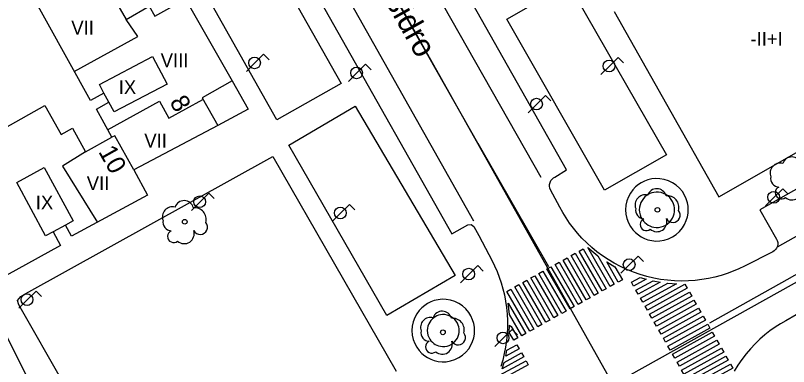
# Model space of a CAD drawing. Extents: x 282771 to 285132, y 4823109 to 4825496.
# Drawn here: x 283682.6 to 283766.5, y 4823603.7 to 4823641.9 of the extents above; entities that cross this region are included whole.
import ezdxf

# ---------------------------------------------------------------- set-up
doc = ezdxf.new("R2010")
doc.units = 0
for name, color, linetype in [('ACERA-BORDILLO', 7, 'Continuous'), ('ACERA-INTERIOR', 7, 'Continuous'), ('ARBOL', 7, 'Continuous'), ('CALLE-EJE', 7, 'Continuous'), ('CALLE-TEXTO', 7, 'Continuous'), ('EDIFICIO', 7, 'Continuous'), ('FAROLA', 7, 'Continuous'), ('MEDIANERA', 7, 'Continuous'), ('NUM-PORTAL', 7, 'Continuous'), ('PASO-PEATONES', 7, 'Continuous'), ('SENAL-VIARIA', 7, 'Continuous'), ('TXT-ALTURA-EDIFICIO', 7, 'Continuous'), ('ZONA-VERDE', 7, 'Continuous')]:
    doc.layers.add(name, color=color, linetype=linetype)

msp = doc.modelspace()

# ---------------------------------------------------------------- linework, layer by layer
at = {"layer": 'ACERA-BORDILLO'}
for points in [[(283682.269, 4823699.699), (283682.883, 4823699.671), (283683.497, 4823699.601), (283683.965, 4823699.513), (283684.507, 4823699.372), (283684.901, 4823699.245), (283685.478, 4823699.02), (283685.85, 4823698.844), (283686.341, 4823698.576), (283686.559, 4823698.442), (283687.087, 4823698.075), (283687.51, 4823697.718), (283687.806, 4823697.46), (283688.332, 4823696.902), (283688.79, 4823696.315), (283691.758, 4823691.265), (283693.082, 4823688.456), (283693.16, 4823688.076), (283693.152, 4823687.766), (283693.005, 4823687.433), (283692.672, 4823687.216), (283691.389, 4823686.431), (283729.964, 4823618.17)], [(283883.406, 4823688.566), (283763.392, 4823620.78), (283765.22, 4823617.605), (283765.298, 4823617.434), (283765.344, 4823617.239), (283765.35, 4823617.03), (283765.311, 4823616.82), (283765.229, 4823616.622), (283765.109, 4823616.451), (283764.964, 4823616.314), (283764.804, 4823616.213), (283761.728, 4823614.657), (283761.129, 4823614.371), (283760.508, 4823614.107), (283759.865, 4823613.868), (283759.202, 4823613.656), (283758.52, 4823613.472), (283757.821, 4823613.319), (283757.106, 4823613.198), (283756.378, 4823613.11), (283755.639, 4823613.059), (283754.893, 4823613.043), (283754.14, 4823613.065), (283753.385, 4823613.126), (283752.63, 4823613.225), (283751.878, 4823613.363), (283751.132, 4823613.54), (283750.395, 4823613.754), (283749.67, 4823614.006), (283748.96, 4823614.295), (283748.267, 4823614.619), (283747.594, 4823614.975), (283746.944, 4823615.364), (283746.318, 4823615.782), (283745.718, 4823616.228), (283745.146, 4823616.698), (283744.604, 4823617.191), (283744.091, 4823617.704), (283743.61, 4823618.234), (283743.161, 4823618.779), (283742.744, 4823619.337), (283742.359, 4823619.905), (283742.005, 4823620.479), (283741.684, 4823621.06), (283740.682, 4823622.963), (283740.61, 4823623.138), (283740.572, 4823623.335), (283740.574, 4823623.544), (283740.621, 4823623.754), (283740.712, 4823623.948), (283740.839, 4823624.115), (283740.991, 4823624.246), (283741.155, 4823624.34), (283742.405, 4823625.116), (283703.789, 4823693.501)], [(283729.964, 4823618.17), (283731.687, 4823619.159), (283732.053, 4823619.2), (283732.351, 4823618.982), (283732.902, 4823617.997), (283734.323, 4823615.254), (283734.604, 4823614.681), (283734.865, 4823614.087), (283735.103, 4823613.473), (283735.317, 4823612.841), (283735.504, 4823612.192), (283735.664, 4823611.526), (283735.795, 4823610.847), (283735.895, 4823610.155), (283735.963, 4823609.453), (283735.998, 4823608.742), (283736, 4823608.026), (283735.967, 4823607.307), (283735.899, 4823606.586), (283735.796, 4823605.867), (283735.657, 4823605.153), (283735.485, 4823604.445), (283735.278, 4823603.746)], [(283767.352, 4823609.368), (283766.213, 4823608.73), (283765.637, 4823608.39), (283765.068, 4823608.018), (283764.506, 4823607.614), (283763.956, 4823607.178), (283763.419, 4823606.709), (283762.898, 4823606.208), (283762.396, 4823605.676), (283761.914, 4823605.114), (283761.457, 4823604.522), (283761.026, 4823603.903), (283760.624, 4823603.258)]]:
    msp.add_lwpolyline(points, dxfattribs=at)
at = {"layer": 'ACERA-INTERIOR'}
for points in [[(283747.58, 4823642.322), (283758.962, 4823622.208), (283786.649, 4823638.022), (283775.243, 4823658.175)], [(283706.092, 4823634.778), (283707.831, 4823631.698), (283704.552, 4823629.958)], [(283755.629, 4823620.781), (283755.608, 4823621.16), (283755.54, 4823621.555), (283755.418, 4823621.961), (283755.237, 4823622.366), (283754.995, 4823622.757), (283754.693, 4823623.123), (283754.335, 4823623.449), (283753.93, 4823623.724), (283753.49, 4823623.937), (283753.029, 4823624.084), (283752.561, 4823624.163), (283752.101, 4823624.176), (283751.66, 4823624.131), (283751.248, 4823624.033), (283750.871, 4823623.895), (283750.532, 4823623.724), (283750.215, 4823623.516), (283749.906, 4823623.259), (283749.616, 4823622.951), (283749.356, 4823622.592), (283749.138, 4823622.186), (283748.972, 4823621.742), (283748.869, 4823621.269), (283748.833, 4823620.781), (283748.869, 4823620.293), (283748.972, 4823619.82), (283749.138, 4823619.376), (283749.356, 4823618.97), (283749.616, 4823618.611), (283749.906, 4823618.303), (283750.215, 4823618.046), (283750.532, 4823617.838), (283750.871, 4823617.667), (283751.248, 4823617.529), (283751.66, 4823617.431), (283752.101, 4823617.386), (283752.561, 4823617.399), (283753.029, 4823617.478), (283753.49, 4823617.625), (283753.93, 4823617.838), (283754.335, 4823618.113), (283754.693, 4823618.439), (283754.995, 4823618.805), (283755.237, 4823619.196), (283755.418, 4823619.601), (283755.54, 4823620.007), (283755.608, 4823620.402), (283755.629, 4823620.781)], [(283754.147, 4823620.781), (283754.135, 4823620.994), (283754.097, 4823621.218), (283754.028, 4823621.446), (283753.926, 4823621.674), (283753.79, 4823621.895), (283753.619, 4823622.101), (283753.417, 4823622.285), (283753.189, 4823622.44), (283752.941, 4823622.56), (283752.681, 4823622.643), (283752.417, 4823622.688), (283752.158, 4823622.695), (283751.909, 4823622.669), (283751.677, 4823622.615), (283751.464, 4823622.536), (283751.274, 4823622.44), (283751.095, 4823622.323), (283750.921, 4823622.178), (283750.757, 4823622.004), (283750.61, 4823621.802), (283750.487, 4823621.573), (283750.394, 4823621.323), (283750.336, 4823621.056), (283750.316, 4823620.781), (283750.336, 4823620.506), (283750.394, 4823620.239), (283750.487, 4823619.989), (283750.61, 4823619.76), (283750.757, 4823619.558), (283750.921, 4823619.384), (283751.095, 4823619.239), (283751.274, 4823619.122), (283751.464, 4823619.026), (283751.677, 4823618.947), (283751.909, 4823618.893), (283752.158, 4823618.867), (283752.417, 4823618.874), (283752.681, 4823618.919), (283752.941, 4823619.002), (283753.189, 4823619.122), (283753.417, 4823619.277), (283753.619, 4823619.461), (283753.79, 4823619.667), (283753.926, 4823619.888), (283754.028, 4823620.116), (283754.097, 4823620.344), (283754.135, 4823620.568), (283754.147, 4823620.781)], [(283732.426, 4823607.66), (283732.404, 4823608.039), (283732.336, 4823608.435), (283732.214, 4823608.84), (283732.034, 4823609.245), (283731.792, 4823609.637), (283731.489, 4823610.003), (283731.132, 4823610.329), (283730.727, 4823610.603), (283730.286, 4823610.817), (283729.825, 4823610.964), (283729.357, 4823611.042), (283728.897, 4823611.056), (283728.456, 4823611.01), (283728.044, 4823610.913), (283727.667, 4823610.774), (283727.329, 4823610.603), (283727.011, 4823610.396), (283726.703, 4823610.139), (283726.413, 4823609.83), (283726.152, 4823609.471), (283725.934, 4823609.066), (283725.768, 4823608.621), (283725.665, 4823608.148), (283725.63, 4823607.66), (283725.665, 4823607.173), (283725.768, 4823606.7), (283725.934, 4823606.255), (283726.152, 4823605.85), (283726.413, 4823605.491), (283726.703, 4823605.182), (283727.011, 4823604.925), (283727.329, 4823604.718), (283727.667, 4823604.547), (283728.044, 4823604.408), (283728.456, 4823604.311), (283728.897, 4823604.265), (283729.357, 4823604.279), (283729.825, 4823604.357), (283730.286, 4823604.504), (283730.727, 4823604.718), (283731.132, 4823604.992), (283731.489, 4823605.318), (283731.792, 4823605.684), (283732.034, 4823606.076), (283732.214, 4823606.481), (283732.336, 4823606.886), (283732.404, 4823607.282), (283732.426, 4823607.66)], [(283730.764, 4823607.66), (283730.753, 4823607.854), (283730.718, 4823608.056), (283730.656, 4823608.263), (283730.563, 4823608.47), (283730.44, 4823608.67), (283730.285, 4823608.857), (283730.103, 4823609.024), (283729.896, 4823609.164), (283729.671, 4823609.273), (283729.435, 4823609.348), (283729.196, 4823609.388), (283728.961, 4823609.395), (283728.736, 4823609.372), (283728.525, 4823609.322), (283728.333, 4823609.251), (283728.16, 4823609.164), (283727.998, 4823609.058), (283727.84, 4823608.927), (283727.692, 4823608.769), (283727.559, 4823608.586), (283727.447, 4823608.379), (283727.363, 4823608.151), (283727.31, 4823607.91), (283727.292, 4823607.66), (283727.31, 4823607.411), (283727.363, 4823607.17), (283727.447, 4823606.942), (283727.559, 4823606.735), (283727.692, 4823606.552), (283727.84, 4823606.394), (283727.998, 4823606.263), (283728.16, 4823606.157), (283728.333, 4823606.07), (283728.525, 4823605.999), (283728.736, 4823605.949), (283728.961, 4823605.926), (283729.196, 4823605.933), (283729.435, 4823605.973), (283729.671, 4823606.048), (283729.896, 4823606.157), (283730.103, 4823606.297), (283730.285, 4823606.464), (283730.44, 4823606.651), (283730.563, 4823606.851), (283730.656, 4823607.058), (283730.718, 4823607.265), (283730.753, 4823607.467), (283730.764, 4823607.66)]]:
    msp.add_lwpolyline(points, dxfattribs=at)
at = {"layer": 'ARBOL'}
for centre in [(283752.282, 4823620.778), (283700.953, 4823619.478), (283728.982, 4823607.468)]:
    msp.add_circle(centre, 0.255, dxfattribs=at)
for centre, radius, start, end in [((283766.877, 4823625.488), 1.038, 15.64228, 161.38435), ((283765.617, 4823624.758), 1.097, 75.4318, 200.55608), ((283765.507, 4823624.188), 0.935, 168.59898, 268.13236), ((283752.212, 4823622.038), 1.038, 15.64228, 161.38435), ((283765.747, 4823622.638), 0.672, 113.73672, 309.4725), ((283766.887, 4823622.938), 1.086, 228.95447, 17.92796), ((283750.952, 4823621.308), 1.097, 75.4318, 200.55608), ((283753.342, 4823621.038), 1.272, 345.03273, 95.79925), ((283700.883, 4823620.738), 1.038, 15.64228, 161.38435), ((283699.623, 4823620.008), 1.097, 75.4318, 200.55608), ((283702.013, 4823619.738), 1.272, 345.03273, 95.79925), ((283750.842, 4823620.738), 0.935, 168.59898, 268.13236), ((283753.952, 4823620.208), 0.797, 208.96246, 38.99103), ((283699.513, 4823619.438), 0.935, 168.59898, 268.13236), ((283751.082, 4823619.188), 0.672, 113.73672, 309.4725), ((283752.222, 4823619.488), 1.086, 228.95447, 17.92796), ((283702.623, 4823618.908), 0.797, 208.96246, 38.99103), ((283699.753, 4823617.888), 0.672, 113.73672, 309.4725), ((283700.893, 4823618.188), 1.086, 228.95447, 17.92796), ((283728.912, 4823608.728), 1.038, 15.64228, 161.38435), ((283727.652, 4823607.998), 1.097, 75.4318, 200.55608), ((283730.042, 4823607.728), 1.272, 345.03273, 95.79925), ((283727.542, 4823607.428), 0.935, 168.59898, 268.13236), ((283730.652, 4823606.898), 0.797, 208.96246, 38.99103), ((283727.782, 4823605.878), 0.672, 113.73672, 309.4725), ((283728.922, 4823606.178), 1.086, 228.95447, 17.92796)]:
    msp.add_arc(centre, radius, start, end, dxfattribs=at)
at = {"layer": 'CALLE-EJE'}
for points in [[(283747.472, 4823601.808), (283685.293, 4823712.647)], [(283904.71, 4823689.628), (283747.472, 4823601.808)]]:
    msp.add_lwpolyline(points, dxfattribs=at)
at = {"layer": 'EDIFICIO'}
for points in [[(283676.513, 4823626.948), (283685.773, 4823632.128), (283687.533, 4823628.978), (283688.753, 4823629.658), (283690.193, 4823627.088), (283693.023, 4823628.668), (283691.353, 4823631.728), (283692.723, 4823632.478), (283692.183, 4823633.468), (283690.713, 4823632.658), (283683.553, 4823645.638), (283684.803, 4823646.328), (283684.103, 4823647.598), (283682.853, 4823646.898), (283675.653, 4823659.748)], [(283692.773, 4823644.598), (283694.593, 4823641.468), (283697.083, 4823642.908), (283697.713, 4823641.818), (283701.053, 4823643.708), (283706.092, 4823634.778), (283702.833, 4823632.938), (283704.552, 4823629.958), (283695.413, 4823625.108), (283696.903, 4823622.358), (283688.673, 4823617.908), (283688.013, 4823619.128), (283686.663, 4823618.388), (283687.473, 4823616.918), (283679.083, 4823612.318)]]:
    msp.add_lwpolyline(points, dxfattribs=at)
at = {"layer": 'FAROLA'}
for p, q in [((283709.513, 4823637.676), (283708.573, 4823636.746)), ((283710.103, 4823637.086), (283709.513, 4823637.676)), ((283748.01, 4823637.336), (283747.07, 4823636.406)), ((283748.6, 4823636.746), (283748.01, 4823637.336)), ((283708.573, 4823636.746), (283707.643, 4823635.806)), ((283720.592, 4823636.588), (283719.652, 4823635.658)), ((283721.182, 4823635.998), (283720.592, 4823636.588)), ((283747.07, 4823636.406), (283746.14, 4823635.466)), ((283719.652, 4823635.658), (283718.722, 4823634.718)), ((283740.132, 4823633.198), (283739.192, 4823632.268)), ((283740.722, 4823632.608), (283740.132, 4823633.198)), ((283739.192, 4823632.268), (283738.262, 4823631.328)), ((283765.892, 4823623.071), (283764.952, 4823622.142)), ((283766.482, 4823622.482), (283765.892, 4823623.071)), ((283703.555, 4823622.584), (283702.615, 4823621.654)), ((283704.145, 4823621.994), (283703.555, 4823622.584)), ((283764.952, 4823622.142), (283764.022, 4823621.202)), ((283702.615, 4823621.654), (283701.685, 4823620.714)), ((283718.832, 4823621.368), (283717.892, 4823620.438)), ((283719.422, 4823620.778), (283718.832, 4823621.368)), ((283717.892, 4823620.438), (283716.962, 4823619.498)), ((283750.192, 4823615.751), (283749.252, 4823614.821)), ((283750.782, 4823615.161), (283750.192, 4823615.751)), ((283732.772, 4823614.721), (283731.832, 4823613.791)), ((283733.362, 4823614.131), (283732.772, 4823614.721)), ((283749.252, 4823614.821), (283748.322, 4823613.881)), ((283731.832, 4823613.791), (283730.902, 4823612.851)), ((283684.807, 4823611.951), (283683.867, 4823611.021)), ((283685.397, 4823611.361), (283684.807, 4823611.951)), ((283683.867, 4823611.021), (283682.937, 4823610.081)), ((283736.491, 4823607.791), (283735.551, 4823606.861)), ((283737.081, 4823607.201), (283736.491, 4823607.791)), ((283735.551, 4823606.861), (283734.621, 4823605.921))]:
    msp.add_line(p, q, dxfattribs=at)
for centre in [(283708.533, 4823636.746), (283747.03, 4823636.406), (283719.612, 4823635.658), (283739.152, 4823632.268), (283702.575, 4823621.654), (283764.912, 4823622.142), (283717.852, 4823620.438), (283749.212, 4823614.821), (283731.792, 4823613.791), (283683.827, 4823611.021), (283735.511, 4823606.861)]:
    msp.add_circle(centre, 0.637, dxfattribs=at)
at = {"layer": 'MEDIANERA'}
for points in [[(283688.963, 4823635.818), (283695.863, 4823639.598), (283694.593, 4823641.468)], [(283692.183, 4823633.468), (283691.703, 4823634.398), (283697.463, 4823637.438), (283699.033, 4823634.448), (283693.273, 4823631.408), (283692.723, 4823632.478)], [(283692.573, 4823629.478), (283698.213, 4823632.578), (283699.213, 4823630.748), (283702.913, 4823632.768)], [(283695.413, 4823625.108), (283693.363, 4823628.808), (283693.023, 4823628.668)], [(283690.193, 4823627.088), (283687.693, 4823625.508), (283691.473, 4823619.418)], [(283686.663, 4823618.388), (283685.843, 4823617.948), (283682.703, 4823623.758), (283685.693, 4823625.378), (283688.833, 4823619.568), (283688.013, 4823619.128)]]:
    msp.add_lwpolyline(points, dxfattribs=at)
at = {"layer": 'PASO-PEATONES'}
for points in [[(283746.289, 4823611.959), (283743.784, 4823616.295), (283744.221, 4823616.539), (283746.726, 4823612.202)], [(283747.163, 4823612.445), (283744.721, 4823616.673), (283745.817, 4823615.774), (283747.6, 4823612.688)], [(283744.541, 4823610.986), (283742.036, 4823615.323), (283742.473, 4823615.566), (283744.978, 4823611.229)], [(283745.415, 4823611.473), (283742.91, 4823615.809), (283743.347, 4823616.052), (283745.852, 4823611.716)], [(283742.793, 4823610.014), (283740.288, 4823614.351), (283740.725, 4823614.594), (283743.23, 4823610.257)], [(283743.667, 4823610.5), (283741.162, 4823614.837), (283741.599, 4823615.08), (283744.104, 4823610.743)], [(283748.037, 4823612.931), (283746.775, 4823615.116), (283747.649, 4823614.602), (283748.474, 4823613.174)], [(283741.919, 4823609.528), (283739.414, 4823613.865), (283739.851, 4823614.108), (283742.356, 4823609.771)], [(283740.171, 4823608.556), (283737.666, 4823612.892), (283738.103, 4823613.136), (283740.608, 4823608.799)], [(283741.045, 4823609.042), (283738.54, 4823613.378), (283738.977, 4823613.622), (283741.482, 4823609.285)], [(283749.702, 4823612.491), (283749.454, 4823612.925), (283750.393, 4823613.44), (283751.076, 4823613.244)], [(283750.198, 4823611.623), (283749.95, 4823612.057), (283751.802, 4823613.072), (283752.581, 4823612.929)], [(283738.423, 4823607.583), (283735.918, 4823611.92), (283736.355, 4823612.163), (283738.86, 4823607.826)], [(283739.297, 4823608.069), (283736.792, 4823612.406), (283737.229, 4823612.649), (283739.734, 4823608.312)], [(283750.695, 4823610.754), (283750.446, 4823611.189), (283753.423, 4823612.82), (283754.345, 4823612.755)], [(283751.191, 4823609.886), (283750.943, 4823610.32), (283755.26, 4823612.687), (283755.508, 4823612.253)], [(283751.687, 4823609.018), (283751.439, 4823609.452), (283755.756, 4823611.819), (283756.004, 4823611.385)], [(283736.207, 4823609.42), (283736.085, 4823610.632), (283737.986, 4823607.34), (283737.549, 4823607.097)], [(283752.183, 4823608.149), (283751.935, 4823608.583), (283756.253, 4823610.95), (283756.501, 4823610.516)], [(283752.679, 4823607.281), (283752.431, 4823607.715), (283756.749, 4823610.082), (283756.997, 4823609.648)], [(283753.176, 4823606.413), (283752.928, 4823606.847), (283757.245, 4823609.214), (283757.493, 4823608.78)], [(283736.675, 4823606.611), (283736.2, 4823607.433), (283736.234, 4823608.256), (283736.394, 4823608.097), (283737.112, 4823606.854)], [(283753.672, 4823605.544), (283753.424, 4823605.978), (283757.741, 4823608.345), (283757.989, 4823607.911)], [(283754.168, 4823604.676), (283753.92, 4823605.11), (283758.237, 4823607.477), (283758.486, 4823607.043)], [(283754.664, 4823603.807), (283754.416, 4823604.242), (283758.734, 4823606.609), (283758.982, 4823606.174)], [(283737.269, 4823605.675), (283735.803, 4823604.871), (283735.946, 4823605.52), (283737.021, 4823606.109)], [(283755.161, 4823602.939), (283754.912, 4823603.373), (283759.23, 4823605.74), (283759.478, 4823605.306)], [(283737.765, 4823604.806), (283735.405, 4823603.513), (283735.624, 4823604.203), (283737.517, 4823605.24)], [(283755.657, 4823602.071), (283755.409, 4823602.505), (283759.726, 4823604.872), (283759.974, 4823604.438)], [(283738.261, 4823603.938), (283734.816, 4823602.049), (283735.139, 4823602.796), (283738.013, 4823604.372)], [(283756.153, 4823601.202), (283755.905, 4823601.636), (283760.222, 4823604.003), (283760.47, 4823603.569)]]:
    msp.add_lwpolyline(points, close=True, dxfattribs=at)
at = {"layer": 'SENAL-VIARIA'}
for points in [[(283701.422, 4823691.609), (283739.617, 4823624.336)], [(283732.35, 4823619.558), (283693.858, 4823687.867)], [(283732.782, 4823628.015), (283700.78, 4823684.42)], [(283885.772, 4823684.572), (283765.27, 4823616.721)], [(283766.378, 4823613.202), (283887.657, 4823681.841)], [(283732.782, 4823628.015), (283740.465, 4823614.638)], [(283757.989, 4823608.508), (283766.378, 4823613.202)]]:
    msp.add_lwpolyline(points, dxfattribs=at)
at = {"layer": 'ZONA-VERDE'}
for p, q in [((283701.432, 4823663.861), (283717.922, 4823634.491)), ((283710.942, 4823630.571), (283694.452, 4823659.941)), ((283735.912, 4823641.491), (283742.632, 4823645.331)), ((283742.632, 4823645.331), (283753.252, 4823626.741)), ((283746.532, 4823622.901), (283735.912, 4823641.491)), ((283717.922, 4823634.491), (283710.942, 4823630.571)), ((283712.252, 4823627.801), (283719.462, 4823632.051)), ((283719.462, 4823632.051), (283730.301, 4823613.651)), ((283722.901, 4823609.281), (283712.252, 4823627.801)), ((283683.681, 4823611.671), (283710.522, 4823626.571)), ((283710.522, 4823626.571), (283723.921, 4823603.231)), ((283753.252, 4823626.741), (283746.532, 4823622.901)), ((283730.301, 4823613.651), (283722.901, 4823609.281)), ((283682.791, 4823610.931), (283683.161, 4823611.361)), ((283683.161, 4823611.361), (283683.681, 4823611.671)), ((283682.941, 4823610.47), (283682.791, 4823610.931)), ((283694.611, 4823589.99), (283682.941, 4823610.47)), ((283680.421, 4823609.39), (283684.423, 4823601.429))]:
    msp.add_line(p, q, dxfattribs=at)

# ---------------------------------------------------------------- texts
at = {"layer": 'CALLE-TEXTO'}
msp.add_text('Calle Puerto de San Isidro', height=2.5, rotation=299.29198, dxfattribs=at).set_placement((283707.14, 4823671.148))
at = {"layer": 'NUM-PORTAL'}
for s, p in [('8', (283699.258, 4823632.515)), ('10', (283691.529, 4823627.101))]:
    msp.add_text(s, height=2, rotation=299.40004, dxfattribs=at).set_placement(p)
at = {"layer": 'TXT-ALTURA-EDIFICIO'}
for s, p in [('VII', (283688.633, 4823639.818)), ('-II+I', (283762.389, 4823638.604)), ('VIII', (283698.342, 4823636.278)), ('IX', (283693.786, 4823633.358)), ('VII', (283696.563, 4823627.548)), ('VII', (283690.313, 4823622.918)), ('IX', (283684.776, 4823620.828))]:
    msp.add_text(s, height=1.5, rotation=0.00004, dxfattribs=at).set_placement(p)

doc.saveas('drawing.dxf')
